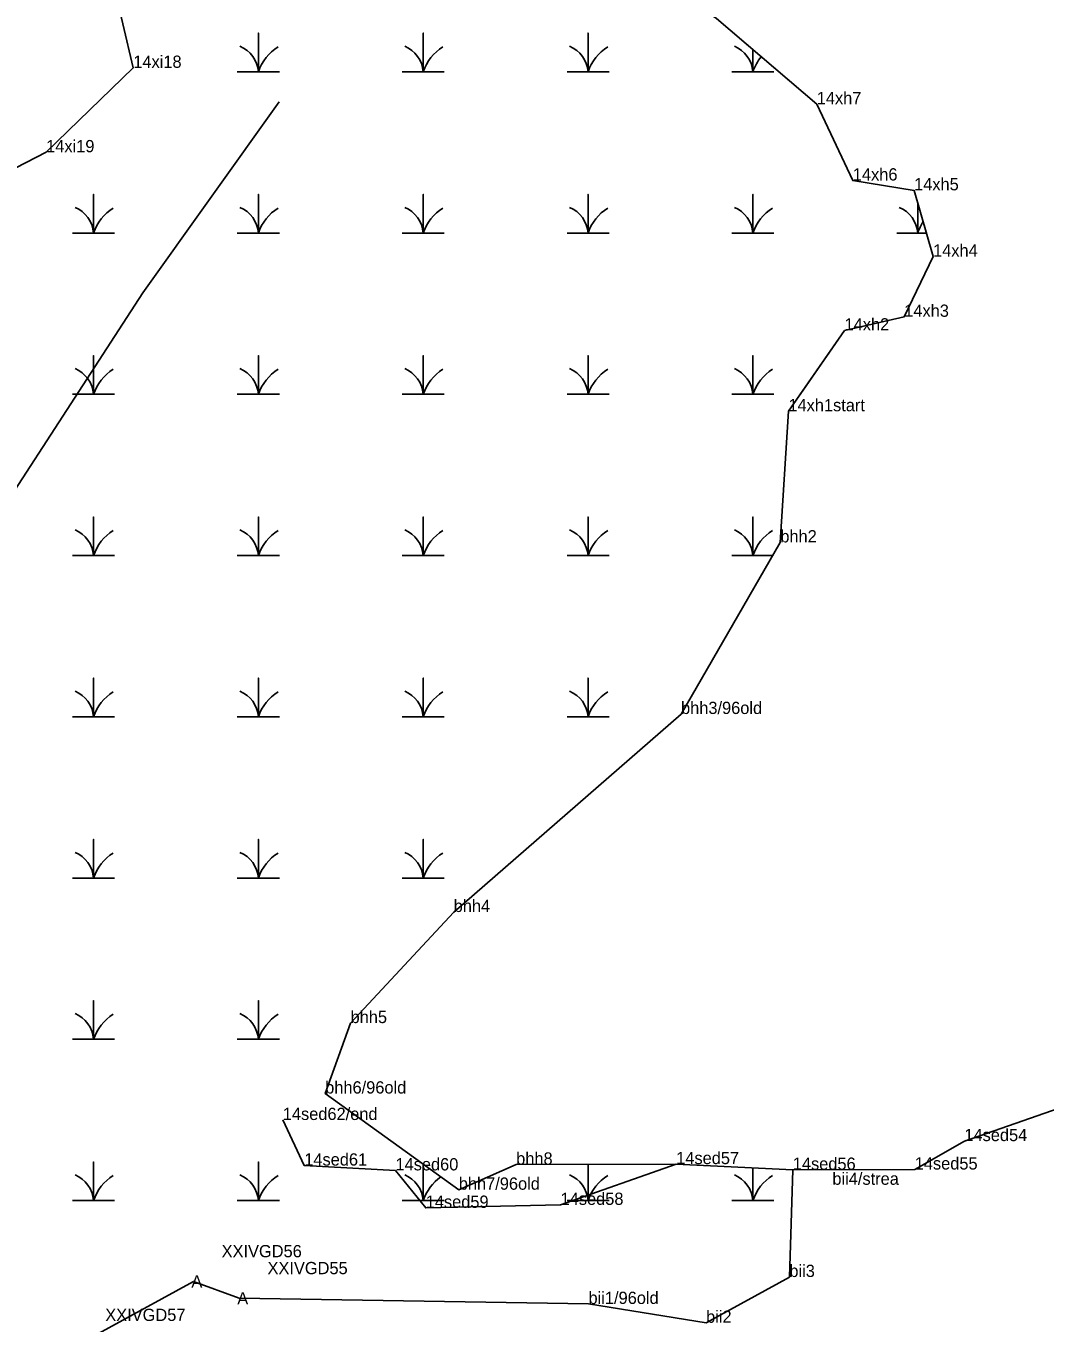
# Model space of a CAD drawing. Extents: x 2072529 to 2268796, y 436423 to 470397.
# Drawn here: x 2264396 to 2264811, y 442700 to 443229 of the extents above; entities that cross this region are included whole.
import ezdxf

# ---------------------------------------------------------------- set-up
doc = ezdxf.new("R2010")
doc.units = 0
for name, color, linetype in [('Exist Environmental Wetland Boundary', 7, 'Continuous'), ('Exist Environmental Wetland Boundary Cogo Comment', 7, 'Continuous'), ('Exist Environmental Wetland Boundary Cogo Point CELL', 7, 'Continuous'), ('Exist Hydro Jurisdictional Stream or Body of Water NEU Mitigable', 7, 'Continuous'), ('Exist Hydro Jurisdictional Stream or Body of Water NEU Mitigable Cogo Comment', 7, 'Continuous'), ('Exist Hydro Swamp or Marsh', 7, 'Continuous')]:
    doc.layers.add(name, color=color, linetype=linetype)

msp = doc.modelspace()

# ---------------------------------------------------------------- linework, layer by layer
at = {"layer": 'Exist Environmental Wetland Boundary'}
for p, q in [((2264729.53, 443105.02), (2264713.83, 443082.43)), ((2264729.53, 443105.02), (2264713.83, 443082.43)), ((2264729.53, 443105.02), (2264729.53, 443105.02)), ((2264729.53, 443105.02), (2264729.53, 443105.02)), ((2264706.61, 443072.05), (2264703.32, 443018.54)), ((2264703.32, 443018.54), (2264703.32, 443018.54)), ((2264703.32, 443018.54), (2264703.32, 443018.54)), ((2264660.84, 442764.83), (2264660.84, 442764.83)), ((2264660.84, 442764.83), (2264708.4, 442762.51)), ((2264660.84, 442764.83), (2264660.84, 442764.83)), ((2264660.84, 442764.83), (2264708.4, 442762.51)), ((2264625.06, 442707.78), (2264482.6, 442710.08)), ((2264625.06, 442707.78), (2264625.06, 442707.78)), ((2264625.06, 442707.78), (2264625.06, 442707.78))]:
    msp.add_line(p, q, dxfattribs=at)
for points in [[(2264223.31, 443170.74), (2264357.83, 443154.1), (2264403.79, 443177.74), (2264439.35, 443212.19), (2264430.87, 443248.17), (2264398.35, 443264.38), (2264370.42, 443270.46), (2264357.87, 443292.26), (2264333.71, 443322.37), (2264312.34, 443343.4), (2264304.56, 443368.55), (2264308.04, 443398.3), (2264300.86, 443421.03), (2264327.73, 443389.13), (2264364.33, 443371.38), (2264390.73, 443345.82), (2264428.47, 443333.26), (2264464.16, 443339.25), (2264504.52, 443332.09), (2264544.3, 443311.82), (2264566.12, 443299.38), (2264576.72, 443291.89)], [(2264576.72, 443291.89), (2264629.57, 443265.14), (2264677.27, 443232.29), (2264718.18, 443197.36), (2264732.9, 443166.21), (2264757.9, 443162.2), (2264765.63, 443135.17), (2264753.88, 443110.59), (2264729.53, 443105.02), (2264706.61, 443072.05)], [(2264684.77, 443225.89), (2264718.18, 443197.36), (2264732.9, 443166.21), (2264757.9, 443162.2), (2264765.63, 443135.17), (2264753.88, 443110.59), (2264729.53, 443105.02)], [(2264684.77, 443225.89), (2264718.18, 443197.36), (2264732.9, 443166.21), (2264757.9, 443162.2), (2264765.63, 443135.17), (2264753.88, 443110.59), (2264729.53, 443105.02)], [(2264713.83, 443082.43), (2264706.61, 443072.05), (2264703.32, 443018.54)], [(2264713.83, 443082.43), (2264706.61, 443072.05), (2264703.32, 443018.54)], [(2264703.32, 443018.54), (2264662.81, 442948.51), (2264570.06, 442867.71), (2264527.99, 442822.39), (2264517.63, 442793.64), (2264572.14, 442754.39), (2264595.55, 442764.62), (2264660.84, 442764.83)], [(2264703.32, 443018.54), (2264662.81, 442948.51), (2264570.06, 442867.71), (2264527.99, 442822.39), (2264517.63, 442793.64), (2264572.14, 442754.39), (2264595.55, 442764.62), (2264660.84, 442764.83)], [(2264708.4, 442762.51), (2264707, 442718.77), (2264673.03, 442700.08), (2264625.06, 442707.78)], [(2264708.4, 442762.51), (2264707, 442718.77), (2264673.03, 442700.08), (2264625.06, 442707.78)], [(2264482.6, 442710.08), (2264463.87, 442716.97), (2264416.41, 442690.98), (2264411.99, 442670.74), (2264404.35, 442642.44), (2264394.93, 442613.58), (2264355.12, 442625.18), (2264311.19, 442631.38), (2264256.71, 442628.32), (2264237.03, 442538.93), (2264188.47, 442538.55), (2264117.97, 442540.24), (2264079.97, 442475.21), (2264007.54, 442425.75), (2263930.27, 442373.75)]]:
    msp.add_lwpolyline(points, dxfattribs=at)
at = {"layer": 'Exist Environmental Wetland Boundary Cogo Point CELL'}
for p, q in [((2264439.35, 443212.19), (2264439.35, 443212.19)), ((2264718.18, 443197.36), (2264718.18, 443197.36)), ((2264403.79, 443177.74), (2264403.79, 443177.74)), ((2264732.9, 443166.21), (2264732.9, 443166.21)), ((2264757.9, 443162.2), (2264757.9, 443162.2)), ((2264765.63, 443135.17), (2264765.63, 443135.17)), ((2264753.88, 443110.59), (2264753.88, 443110.59)), ((2264729.53, 443105.02), (2264729.53, 443105.02)), ((2264706.61, 443072.05), (2264706.61, 443072.05)), ((2264703.32, 443018.54), (2264703.32, 443018.54)), ((2264662.81, 442948.51), (2264662.81, 442948.51)), ((2264570.06, 442867.71), (2264570.06, 442867.71)), ((2264527.99, 442822.39), (2264527.99, 442822.39)), ((2264517.63, 442793.64), (2264517.63, 442793.64)), ((2264500.33, 442782.84), (2264500.33, 442782.84)), ((2264778.41, 442774.22), (2264778.41, 442774.22)), ((2264509.1, 442764.24), (2264509.1, 442764.24)), ((2264546.3, 442762.27), (2264546.3, 442762.27)), ((2264595.55, 442764.62), (2264595.55, 442764.62)), ((2264660.84, 442764.83), (2264660.84, 442764.83)), ((2264708.4, 442762.51), (2264708.4, 442762.51)), ((2264758.15, 442762.63), (2264758.15, 442762.63)), ((2264724.06, 442756.4), (2264724.06, 442756.4)), ((2264572.14, 442754.39), (2264572.14, 442754.39)), ((2264558.65, 442746.99), (2264558.65, 442746.99)), ((2264613.67, 442748.2), (2264613.67, 442748.2)), ((2264707, 442718.77), (2264707, 442718.77)), ((2264625.06, 442707.78), (2264625.06, 442707.78)), ((2264673.03, 442700.08), (2264673.03, 442700.08))]:
    msp.add_line(p, q, dxfattribs=at)
at = {"layer": 'Exist Hydro Jurisdictional Stream or Body of Water NEU Mitigable'}
for points in [[(2264498.91, 443198.38), (2264443.26, 443120.42), (2264356.45, 442986.77), (2264249.6, 442922.17), (2264209.53, 442888.76), (2264158.34, 442862.03), (2264051.49, 442786.29), (2263986.94, 442728.38), (2263946.87, 442708.33)], [(2264831.95, 442792.83), (2264778.41, 442774.22), (2264758.15, 442762.63), (2264708.4, 442762.51), (2264660.84, 442764.83), (2264613.67, 442748.2), (2264558.65, 442746.99), (2264546.3, 442762.27), (2264509.1, 442764.24), (2264500.33, 442782.84)]]:
    msp.add_lwpolyline(points, dxfattribs=at)
at = {"layer": 'Exist Hydro Swamp or Marsh'}
for points in [[(2264481.79, 443210.57), (2264490.39, 443210.57), (2264490.39, 443226.35), (2264490.39, 443210.57), (2264498.99, 443210.57)], [(2264549.04, 443210.57), (2264557.64, 443210.57), (2264557.64, 443226.35), (2264557.64, 443210.57), (2264566.24, 443210.57)], [(2264616.29, 443210.57), (2264624.89, 443210.57), (2264624.89, 443226.35), (2264624.89, 443210.57), (2264633.49, 443210.57)], [(2264683.54, 443210.57), (2264692.14, 443210.57), (2264692.14, 443219.6)], [(2264692.14, 443219.6), (2264692.14, 443210.57), (2264700.74, 443210.57)], [(2264414.54, 443144.77), (2264423.14, 443144.77), (2264423.14, 443160.55), (2264423.14, 443144.77), (2264431.74, 443144.77)], [(2264481.79, 443144.77), (2264490.39, 443144.77), (2264490.39, 443160.55), (2264490.39, 443144.77), (2264498.99, 443144.77)], [(2264549.04, 443144.77), (2264557.64, 443144.77), (2264557.64, 443160.55), (2264557.64, 443144.77), (2264566.24, 443144.77)], [(2264616.29, 443144.77), (2264624.89, 443144.77), (2264624.89, 443160.55), (2264624.89, 443144.77), (2264633.49, 443144.77)], [(2264683.54, 443144.77), (2264692.14, 443144.77), (2264692.14, 443160.55), (2264692.14, 443144.77), (2264700.74, 443144.77)], [(2264750.79, 443144.77), (2264759.39, 443144.77), (2264759.39, 443156.97)], [(2264759.39, 443156.97), (2264759.39, 443144.77), (2264762.88, 443144.77)], [(2264414.54, 443078.97), (2264423.14, 443078.97), (2264423.14, 443094.75), (2264423.14, 443078.97), (2264431.74, 443078.97)], [(2264481.79, 443078.97), (2264490.39, 443078.97), (2264490.39, 443094.75), (2264490.39, 443078.97), (2264498.99, 443078.97)], [(2264549.04, 443078.97), (2264557.64, 443078.97), (2264557.64, 443094.75), (2264557.64, 443078.97), (2264566.24, 443078.97)], [(2264616.29, 443078.97), (2264624.89, 443078.97), (2264624.89, 443094.75), (2264624.89, 443078.97), (2264633.49, 443078.97)], [(2264683.54, 443078.97), (2264692.14, 443078.97), (2264692.14, 443094.75), (2264692.14, 443078.97), (2264700.74, 443078.97)], [(2264414.54, 443013.17), (2264423.14, 443013.17), (2264423.14, 443028.95), (2264423.14, 443013.17), (2264431.74, 443013.17)], [(2264481.79, 443013.17), (2264490.39, 443013.17), (2264490.39, 443028.95), (2264490.39, 443013.17), (2264498.99, 443013.17)], [(2264549.04, 443013.17), (2264557.64, 443013.17), (2264557.64, 443028.95), (2264557.64, 443013.17), (2264566.24, 443013.17)], [(2264616.29, 443013.17), (2264624.89, 443013.17), (2264624.89, 443028.95), (2264624.89, 443013.17), (2264633.49, 443013.17)], [(2264683.54, 443013.17), (2264692.14, 443013.17), (2264692.14, 443028.95), (2264692.14, 443013.17), (2264700.21, 443013.17)], [(2264414.54, 442947.37), (2264423.14, 442947.37), (2264423.14, 442963.15), (2264423.14, 442947.37), (2264431.74, 442947.37)], [(2264481.79, 442947.37), (2264490.39, 442947.37), (2264490.39, 442963.15), (2264490.39, 442947.37), (2264498.99, 442947.37)], [(2264549.04, 442947.37), (2264557.64, 442947.37), (2264557.64, 442963.15), (2264557.64, 442947.37), (2264566.24, 442947.37)], [(2264616.29, 442947.37), (2264624.89, 442947.37), (2264624.89, 442963.15), (2264624.89, 442947.37), (2264633.49, 442947.37)], [(2264414.54, 442881.57), (2264423.14, 442881.57), (2264423.14, 442897.35), (2264423.14, 442881.57), (2264431.74, 442881.57)], [(2264481.79, 442881.57), (2264490.39, 442881.57), (2264490.39, 442897.35), (2264490.39, 442881.57), (2264498.99, 442881.57)], [(2264549.04, 442881.57), (2264557.64, 442881.57), (2264557.64, 442897.35), (2264557.64, 442881.57), (2264566.24, 442881.57)], [(2264414.54, 442815.77), (2264423.14, 442815.77), (2264423.14, 442831.55), (2264423.14, 442815.77), (2264431.74, 442815.77)], [(2264481.79, 442815.77), (2264490.39, 442815.77), (2264490.39, 442831.55), (2264490.39, 442815.77), (2264498.99, 442815.77)], [(2264414.54, 442749.97), (2264423.14, 442749.97), (2264423.14, 442765.75), (2264423.14, 442749.97), (2264431.74, 442749.97)], [(2264481.79, 442749.97), (2264490.39, 442749.97), (2264490.39, 442765.75), (2264490.39, 442749.97), (2264498.99, 442749.97)], [(2264549.04, 442749.97), (2264557.64, 442749.97), (2264557.64, 442764.83)], [(2264557.64, 442764.83), (2264557.64, 442749.97), (2264566.24, 442749.97)], [(2264616.29, 442749.97), (2264624.89, 442749.97), (2264624.89, 442764.71)], [(2264624.89, 442764.71), (2264624.89, 442749.97), (2264633.49, 442749.97)], [(2264683.54, 442749.97), (2264692.14, 442749.97), (2264692.14, 442763.3)], [(2264692.14, 442763.3), (2264692.14, 442749.97), (2264700.74, 442749.97)]]:
    msp.add_lwpolyline(points, dxfattribs=at)
for centre, radius, start, end in [((2264478.12, 443209.68), 12.3, 4.1403, 67.535), ((2264508.63, 443204.51), 19.22, 122.1274, 161.6222), ((2264545.37, 443209.68), 12.3, 4.1403, 67.535), ((2264575.88, 443204.51), 19.22, 122.1274, 161.6222), ((2264612.62, 443209.68), 12.3, 4.1403, 67.535), ((2264643.13, 443204.51), 19.22, 122.1274, 161.6222), ((2264679.87, 443209.68), 12.3, 4.1403, 67.535), ((2264710.38, 443204.51), 19.22, 140.6165, 161.6222), ((2264410.87, 443143.88), 12.3, 4.1403, 67.535), ((2264441.38, 443138.71), 19.22, 122.1274, 161.6222), ((2264478.12, 443143.88), 12.3, 4.1403, 67.535), ((2264508.63, 443138.71), 19.22, 122.1274, 161.6222), ((2264545.37, 443143.88), 12.3, 4.1403, 67.535), ((2264575.88, 443138.71), 19.22, 122.1274, 161.6222), ((2264612.62, 443143.88), 12.3, 4.1403, 67.535), ((2264643.13, 443138.71), 19.22, 122.1274, 161.6222), ((2264679.87, 443143.88), 12.3, 4.1403, 67.535), ((2264710.38, 443138.71), 19.22, 122.1274, 161.6222), ((2264747.12, 443143.88), 12.3, 4.1403, 67.535), ((2264777.63, 443138.71), 19.22, 146.5823, 161.6222), ((2264410.87, 443078.08), 12.3, 4.1403, 67.535), ((2264478.12, 443078.08), 12.3, 4.1403, 67.535), ((2264545.37, 443078.08), 12.3, 4.1403, 67.535), ((2264612.62, 443078.08), 12.3, 4.1403, 67.535), ((2264679.87, 443078.08), 12.3, 4.1403, 67.535), ((2264441.38, 443072.91), 19.22, 122.1274, 161.6222), ((2264508.63, 443072.91), 19.22, 122.1274, 161.6222), ((2264575.88, 443072.91), 19.22, 122.1274, 161.6222), ((2264643.13, 443072.91), 19.22, 122.1274, 161.6222), ((2264710.38, 443072.91), 19.22, 122.1274, 161.6222), ((2264410.87, 443012.28), 12.3, 4.1403, 67.535), ((2264441.38, 443007.11), 19.22, 122.1274, 161.6222), ((2264478.12, 443012.28), 12.3, 4.1403, 67.535), ((2264508.63, 443007.11), 19.22, 122.1274, 161.6222), ((2264545.37, 443012.28), 12.3, 4.1403, 67.535), ((2264575.88, 443007.11), 19.22, 122.1274, 161.6222), ((2264612.62, 443012.28), 12.3, 4.1403, 67.535), ((2264643.13, 443007.11), 19.22, 122.1274, 161.6222), ((2264679.87, 443012.28), 12.3, 4.1403, 67.535), ((2264710.38, 443007.11), 19.22, 122.1274, 161.6222), ((2264410.87, 442946.48), 12.3, 4.1403, 67.535), ((2264441.38, 442941.31), 19.22, 122.1274, 161.6222), ((2264478.12, 442946.48), 12.3, 4.1403, 67.535), ((2264508.63, 442941.31), 19.22, 122.1274, 161.6222), ((2264545.37, 442946.48), 12.3, 4.1403, 67.535), ((2264575.88, 442941.31), 19.22, 122.1274, 161.6222), ((2264612.62, 442946.48), 12.3, 4.1403, 67.535), ((2264643.13, 442941.31), 19.22, 122.1274, 161.6222), ((2264410.87, 442880.68), 12.3, 4.1403, 67.535), ((2264441.38, 442875.51), 19.22, 122.1274, 161.6222), ((2264478.12, 442880.68), 12.3, 4.1403, 67.535), ((2264508.63, 442875.51), 19.22, 122.1274, 161.6222), ((2264545.37, 442880.68), 12.3, 4.1403, 67.535), ((2264575.88, 442875.51), 19.22, 122.1274, 161.6222), ((2264410.87, 442814.88), 12.3, 4.1403, 67.535), ((2264441.38, 442809.71), 19.22, 122.1274, 161.6222), ((2264478.12, 442814.88), 12.3, 4.1403, 67.535), ((2264508.63, 442809.71), 19.22, 122.1274, 161.6222), ((2264410.87, 442749.08), 12.3, 4.1403, 67.535), ((2264441.38, 442743.91), 19.22, 122.1274, 161.6222), ((2264478.12, 442749.08), 12.3, 4.1403, 67.535), ((2264508.63, 442743.91), 19.22, 122.1274, 161.6222), ((2264545.37, 442749.08), 12.3, 4.1403, 67.535), ((2264575.88, 442743.91), 19.22, 125.0508, 161.6222), ((2264612.62, 442749.08), 12.3, 4.1403, 67.535), ((2264643.13, 442743.91), 19.22, 122.1274, 161.6222), ((2264679.87, 442749.08), 12.3, 4.1403, 67.535), ((2264710.38, 442743.91), 19.22, 122.1274, 161.6222)]:
    msp.add_arc(centre, radius, start, end, dxfattribs=at)

# ---------------------------------------------------------------- texts
at = {"layer": 'Exist Environmental Wetland Boundary Cogo Comment'}
for s, p in [('14xi18', (2264439.35, 443212.19)), ('14xh7', (2264718.18, 443197.36)), ('14xi19', (2264403.79, 443177.74)), ('14xh6', (2264732.9, 443166.21)), ('14xh5', (2264757.9, 443162.2)), ('14xh4', (2264765.63, 443135.17)), ('14xh3', (2264753.88, 443110.59)), ('14xh2', (2264729.53, 443105.02)), ('14xh1start', (2264706.61, 443072.05)), ('bhh2', (2264703.32, 443018.54)), ('bhh3/96old', (2264662.81, 442948.51)), ('bhh4', (2264570.06, 442867.71)), ('bhh5', (2264527.99, 442822.39)), ('bhh6/96old', (2264517.63, 442793.64)), ('bii4/strea', (2264724.55, 442756.4)), ('XXIVGD56 ', (2264475.38, 442726.82)), ('XXIVGD55 ', (2264494.11, 442719.92)), ('bii3', (2264707, 442718.77)), ('bii1/96old', (2264625.06, 442707.78)), ('XXIVGD57 ', (2264427.92, 442700.82)), ('bii2', (2264673.03, 442700.08))]:
    msp.add_text(s, height=5, dxfattribs=at).set_placement(p)
at = {"layer": 'Exist Environmental Wetland Boundary Cogo Point CELL'}
for p in [(2264463.04, 442714.47), (2264481.77, 442707.58)]:
    msp.add_text('A', height=5, dxfattribs=at).set_placement(p)
at = {"layer": 'Exist Hydro Jurisdictional Stream or Body of Water NEU Mitigable Cogo Comment'}
for s, p in [('14sed62/end', (2264500.33, 442782.84)), ('14sed54', (2264778.41, 442774.22)), ('14sed61', (2264509.1, 442764.24)), ('14sed60', (2264546.3, 442762.27)), ('bhh8', (2264595.55, 442764.62)), ('14sed57', (2264660.84, 442764.83)), ('14sed56', (2264708.4, 442762.51)), ('14sed55', (2264758.15, 442762.63)), ('bhh7/96old', (2264572.14, 442754.39)), ('14sed59', (2264558.65, 442746.99)), ('14sed58', (2264613.67, 442748.2))]:
    msp.add_text(s, height=5, dxfattribs=at).set_placement(p)

doc.saveas('drawing.dxf')
